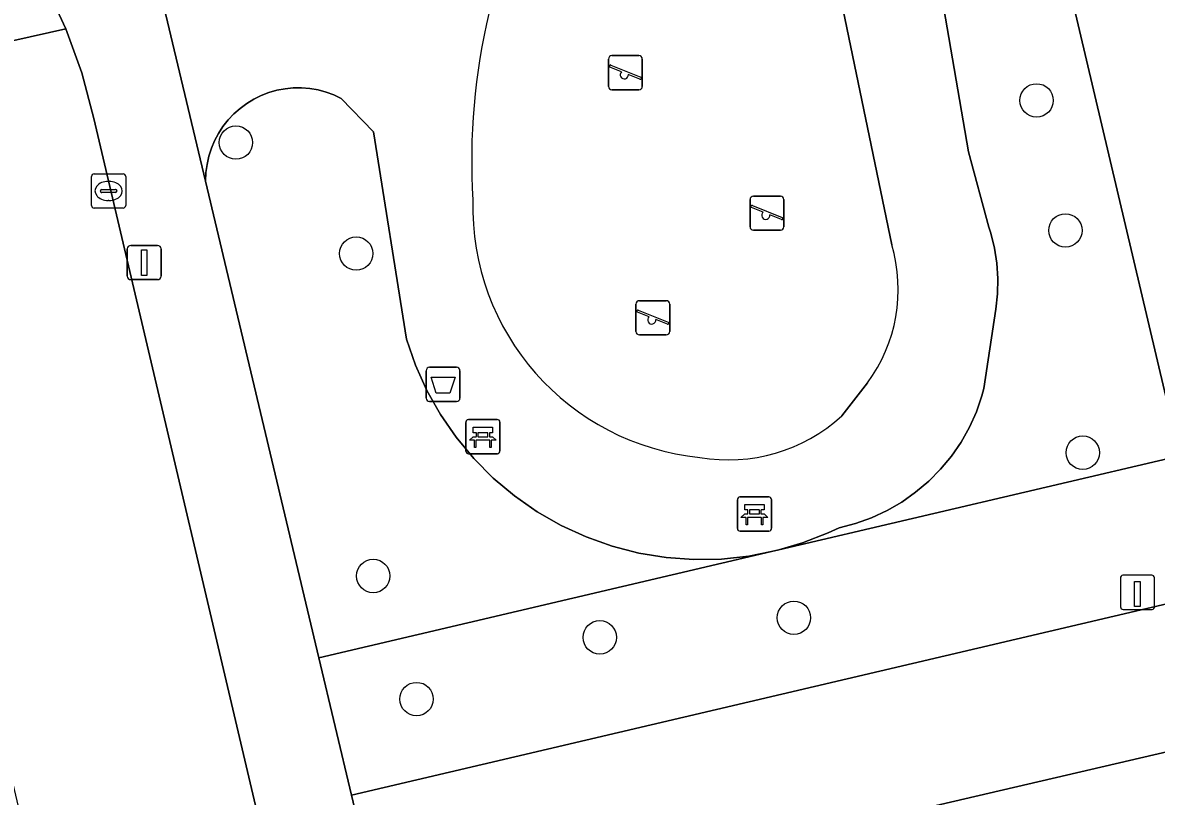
# Model space of a CAD drawing. Extents: x 158031 to 159244, y 380104 to 381214.
# Drawn here: x 158590.76 to 158623.97, y 380846.38 to 380869.04 of the extents above; entities that cross this region are included whole.
import ezdxf

# ---------------------------------------------------------------- set-up
doc = ezdxf.new("R2010")
doc.units = 0
for name, color, linetype in [('IMGEO_Afvalbak', 7, 'Continuous'), ('IMGEO_Bank', 7, 'Continuous'), ('IMGEO_Boom', 7, 'Continuous'), ('IMGEO_Groenvoorziening', 7, 'Continuous'), ('IMGEO_Kolk', 7, 'Continuous'), ('IMGEO_Laadpaal', 7, 'Continuous'), ('IMGEO_Lichtmast', 7, 'Continuous'), ('IMGEO_Parkeervlak_open', 7, 'Continuous'), ('IMGEO_Rijbaan_lokaal_open', 7, 'Continuous'), ('IMGEO_Speelvoorziening', 7, 'Continuous'), ('IMGEO_Terreindeel_zand', 7, 'Continuous'), ('IMGEO_Voetpad_open', 7, 'Continuous')]:
    doc.layers.add(name, color=color, linetype=linetype)

msp = doc.modelspace()

# ---------------------------------------------------------------- linework, layer by layer
at = {"layer": 'IMGEO_Afvalbak'}
for p, q in [((158602.582, 380858.048), (158602.582, 380858.848)), ((158602.582, 380858.848), (158602.582, 380858.048)), ((158602.682, 380858.948), (158603.472, 380858.948)), ((158603.472, 380858.948), (158602.682, 380858.948)), ((158603.572, 380858.848), (158603.572, 380858.048)), ((158603.572, 380858.048), (158603.572, 380858.848)), ((158603.472, 380857.948), (158602.682, 380857.948)), ((158602.682, 380857.948), (158603.472, 380857.948))]:
    msp.add_line(p, q, dxfattribs=at)
msp.add_lwpolyline([(158602.725, 380858.662), (158603.429, 380858.662), (158603.28, 380858.192), (158602.874, 380858.192), (158602.725, 380858.662)], dxfattribs=at)
for centre, start, end in [((158602.682, 380858.848), 90, 180), ((158602.682, 380858.848), 90, 180), ((158603.472, 380858.848), 0, 90), ((158603.472, 380858.848), 360, 90), ((158602.682, 380858.048), 180, 270), ((158602.682, 380858.048), 180, 270), ((158603.472, 380858.048), 270, 0), ((158603.472, 380858.048), 270, 0)]:
    msp.add_arc(centre, 0.1, start, end, dxfattribs=at)
at = {"layer": 'IMGEO_Bank'}
for p, q in [((158603.743, 380856.491), (158603.743, 380857.332)), ((158603.743, 380857.332), (158603.743, 380856.491)), ((158603.818, 380857.416), (158604.659, 380857.416)), ((158604.659, 380857.416), (158603.818, 380857.416)), ((158604.743, 380857.341), (158604.743, 380856.5)), ((158604.743, 380856.5), (158604.743, 380857.341)), ((158604.052, 380856.922), (158604.052, 380857.028)), ((158604.096, 380857.028), (158604.096, 380856.922)), ((158604.384, 380857.034), (158604.102, 380857.034)), ((158604.102, 380856.916), (158604.384, 380856.916)), ((158604.39, 380856.922), (158604.39, 380857.028)), ((158604.434, 380857.028), (158604.434, 380856.922)), ((158604.44, 380856.814), (158604.047, 380856.814)), ((158604.668, 380856.416), (158603.827, 380856.416)), ((158603.827, 380856.416), (158604.668, 380856.416)), ((158611.699, 380854.228), (158611.699, 380855.069)), ((158611.699, 380855.069), (158611.699, 380854.228)), ((158611.774, 380855.153), (158612.615, 380855.153)), ((158612.615, 380855.153), (158611.774, 380855.153)), ((158612.699, 380855.078), (158612.699, 380854.237)), ((158612.699, 380854.237), (158612.699, 380855.078)), ((158612.396, 380854.551), (158612.003, 380854.551)), ((158612.008, 380854.659), (158612.008, 380854.765)), ((158612.052, 380854.765), (158612.052, 380854.659)), ((158612.34, 380854.771), (158612.058, 380854.771)), ((158612.058, 380854.653), (158612.34, 380854.653)), ((158612.346, 380854.659), (158612.346, 380854.765)), ((158612.39, 380854.765), (158612.39, 380854.659)), ((158612.624, 380854.153), (158611.783, 380854.153)), ((158611.783, 380854.153), (158612.624, 380854.153))]:
    msp.add_line(p, q, dxfattribs=at)
for points in [[(158604.046, 380857.034), (158603.96, 380857.034), (158603.96, 380857.195), (158604.523, 380857.195), (158604.523, 380857.034), (158604.44, 380857.034)], [(158603.99, 380856.814), (158603.848, 380856.814), (158603.96, 380856.916), (158604.046, 380856.916)], [(158604.44, 380856.916), (158604.523, 380856.916), (158604.635, 380856.814), (158604.496, 380856.814)], [(158604.04, 380856.807), (158604.04, 380856.6), (158603.997, 380856.6), (158603.997, 380856.807)], [(158604.49, 380856.807), (158604.49, 380856.6), (158604.446, 380856.6), (158604.446, 380856.807)], [(158612.002, 380854.771), (158611.916, 380854.771), (158611.916, 380854.932), (158612.479, 380854.932), (158612.479, 380854.771), (158612.396, 380854.771)], [(158611.946, 380854.551), (158611.804, 380854.551), (158611.916, 380854.653), (158612.002, 380854.653)], [(158611.996, 380854.544), (158611.996, 380854.337), (158611.953, 380854.337), (158611.953, 380854.544)], [(158612.396, 380854.653), (158612.479, 380854.653), (158612.591, 380854.551), (158612.452, 380854.551)], [(158612.446, 380854.544), (158612.446, 380854.337), (158612.402, 380854.337), (158612.402, 380854.544)]]:
    msp.add_lwpolyline(points, dxfattribs=at)
for centre, radius, start, end in [((158603.821, 380857.338), 0.0779, 92.4484, 184.2845), ((158603.821, 380857.338), 0.0779, 92.4484, 184.2845), ((158604.665, 380857.338), 0.0779, 2.4484, 94.2845), ((158604.665, 380857.338), 0.0779, 2.4484, 94.2845), ((158604.045, 380857.027), 0.00671, 2.8957, 87.1043), ((158604.045, 380856.923), 0.00671, 272.8957, 357.1043), ((158604.102, 380857.027), 0.00671, 92.8957, 177.1043), ((158604.102, 380856.923), 0.00671, 182.8957, 267.1043), ((158604.384, 380857.027), 0.00671, 2.8957, 87.1043), ((158604.384, 380856.923), 0.00671, 272.8957, 357.1043), ((158604.441, 380857.027), 0.00671, 92.8957, 177.1043), ((158604.441, 380856.923), 0.00671, 182.8957, 267.1043), ((158603.821, 380856.494), 0.0779, 182.4484, 274.2845), ((158603.821, 380856.494), 0.0779, 182.4484, 274.2845), ((158603.99, 380856.807), 0.00671, 2.8957, 87.1043), ((158604.047, 380856.807), 0.00671, 92.8957, 177.1043), ((158604.439, 380856.807), 0.00671, 2.8957, 87.1043), ((158604.496, 380856.807), 0.00671, 92.8957, 177.1043), ((158604.665, 380856.494), 0.0779, 272.4484, 4.2845), ((158604.665, 380856.494), 0.0779, 272.4484, 4.2845), ((158611.777, 380855.075), 0.0779, 92.4484, 184.2845), ((158611.777, 380855.075), 0.0779, 92.4484, 184.2845), ((158612.621, 380855.075), 0.0779, 2.4484, 94.2845), ((158612.621, 380855.075), 0.0779, 2.4484, 94.2845), ((158611.946, 380854.544), 0.00671, 2.8957, 87.1043), ((158612.003, 380854.544), 0.00671, 92.8957, 177.1043), ((158612.001, 380854.764), 0.00671, 2.8957, 87.1043), ((158612.001, 380854.66), 0.00671, 272.8957, 357.1043), ((158612.058, 380854.764), 0.00671, 92.8957, 177.1043), ((158612.058, 380854.66), 0.00671, 182.8957, 267.1043), ((158612.34, 380854.764), 0.00671, 2.8957, 87.1043), ((158612.34, 380854.66), 0.00671, 272.8957, 357.1043), ((158612.397, 380854.764), 0.00671, 92.8957, 177.1043), ((158612.397, 380854.66), 0.00671, 182.8957, 267.1043), ((158612.395, 380854.544), 0.00671, 2.8957, 87.1043), ((158612.452, 380854.544), 0.00671, 92.8957, 177.1043), ((158611.777, 380854.231), 0.0779, 182.4484, 274.2845), ((158611.777, 380854.231), 0.0779, 182.4484, 274.2845), ((158612.621, 380854.231), 0.0779, 272.4484, 4.2845), ((158612.621, 380854.231), 0.0779, 272.4484, 4.2845)]:
    msp.add_arc(centre, radius, start, end, dxfattribs=at)
at = {"layer": 'IMGEO_Boom'}
for centre in [(158620.462, 380866.765), (158597.008, 380865.53), (158621.308, 380862.957), (158600.532, 380862.278), (158621.816, 380856.448), (158601.03, 380852.837), (158613.355, 380851.613), (158607.666, 380851.04), (158602.299, 380849.233)]:
    msp.add_circle(centre, 0.489, dxfattribs=at)
at = {"layer": 'IMGEO_Groenvoorziening'}
msp.add_lwpolyline([(158617.687, 380869.81), (158618.466, 380865.255), (158619.066, 380863.048), (158619.12, 380862.879), (158619.23, 380862.442), (158619.301, 380861.996), (158619.332, 380861.546), (158619.323, 380861.095), (158619.273, 380860.647), (158618.921, 380858.325), (158618.863, 380858.116), (158618.7, 380857.645), (158618.496, 380857.191), (158618.252, 380856.757), (158617.97, 380856.346), (158617.652, 380855.963), (158617.302, 380855.609), (158616.921, 380855.287), (158616.513, 380855.002), (158616.082, 380854.753), (158615.629, 380854.544), (158615.16, 380854.377), (158614.678, 380854.252), (158614.358, 380854.102), (158613.605, 380853.806), (158612.909, 380853.601), (158624.66, 380856.358), (158620.785, 380872.799)], dxfattribs=at)
for points in [[(158602.004, 380859.77), (158601.037, 380865.843), (158600.096, 380866.822), (158599.876, 380866.925), (158599.648, 380867.008), (158599.414, 380867.07), (158599.174, 380867.112), (158598.932, 380867.131), (158598.69, 380867.129), (158598.448, 380867.105), (158598.21, 380867.06), (158597.976, 380866.994), (158597.749, 380866.907), (158597.531, 380866.8), (158597.324, 380866.674), (158597.129, 380866.53), (158596.947, 380866.369), (158596.78, 380866.192), (158596.63, 380866.002), (158596.497, 380865.799), (158596.383, 380865.584), (158596.289, 380865.361), (158596.215, 380865.129), (158596.162, 380864.892), (158596.13, 380864.652), (158596.12, 380864.401), (158599.44, 380850.442), (158612.696, 380853.552), (158612.035, 380853.42), (158611.231, 380853.334), (158610.422, 380853.32), (158609.615, 380853.379), (158608.816, 380853.509), (158608.033, 380853.71), (158607.27, 380853.981), (158606.535, 380854.318), (158605.833, 380854.72), (158605.169, 380855.183), (158604.549, 380855.703), (158603.979, 380856.276), (158603.462, 380856.899), (158603.002, 380857.565), (158602.604, 380858.269), (158602.27, 380859.006)], [(158612.909, 380853.601), (158612.696, 380853.552), (158599.44, 380850.442), (158600.398, 380846.416), (158625.609, 380852.33), (158624.66, 380856.358)]]:
    msp.add_lwpolyline(points, close=True, dxfattribs=at)
at = {"layer": 'IMGEO_Kolk'}
for p, q in [((158592.779, 380863.687), (158592.779, 380864.539)), ((158592.854, 380864.613), (158593.706, 380864.613)), ((158593.78, 380864.539), (158593.78, 380863.687)), ((158593.081, 380864.156), (158593.479, 380864.156)), ((158593.267, 380864.393), (158593.292, 380864.393)), ((158593.038, 380864.107), (158593.038, 380864.119)), ((158593.476, 380864.07), (158593.078, 380864.07)), ((158593.29, 380863.833), (158593.265, 380863.833)), ((158593.522, 380864.119), (158593.522, 380864.107)), ((158593.706, 380863.613), (158592.854, 380863.613))]:
    msp.add_line(p, q, dxfattribs=at)
for points in [[(158592.779, 380863.687), (158592.779, 380864.539)], [(158592.854, 380864.613), (158593.706, 380864.613)], [(158593.78, 380864.539), (158593.78, 380863.687)], [(158593.706, 380863.613), (158592.854, 380863.613)]]:
    msp.add_lwpolyline(points, dxfattribs=at)
for centre, radius, start, end in [((158592.856, 380864.537), 0.0765, 91.552, 178.448), ((158592.856, 380864.537), 0.0765, 91.552, 178.448), ((158593.704, 380864.537), 0.0765, 1.552, 88.448), ((158593.704, 380864.537), 0.0765, 1.552, 88.448), ((158593.078, 380864.116), 0.0403, 85.8775, 175.7526), ((158593.483, 380864.118), 0.0386, 1.7309, 96.639), ((158593.075, 380864.106), 0.0366, 178.938, 274.7102), ((158593.479, 380864.113), 0.043, 264.8664, 352.4533), ((158592.856, 380863.689), 0.0765, 181.552, 268.448), ((158592.856, 380863.689), 0.0765, 181.552, 268.448), ((158593.704, 380863.689), 0.0765, 271.552, 358.448), ((158593.704, 380863.689), 0.0765, 271.552, 358.448)]:
    msp.add_arc(centre, radius, start, end, dxfattribs=at)
for centre, major_axis, ratio, start_param, end_param in [((158593.266, 380864.113), (-0.387, 0.002), 0.722429, 4.712389, 7.853982), ((158593.291, 380864.113), (-0.39, 0.002), 0.717154, 1.570796, 4.712389)]:
    msp.add_ellipse(centre, major_axis=major_axis, ratio=ratio, start_param=start_param, end_param=end_param, dxfattribs=at)
at = {"layer": 'IMGEO_Laadpaal'}
for p, q in [((158623.835, 380852.86), (158622.994, 380852.86)), ((158623.835, 380852.86), (158622.994, 380852.86)), ((158622.919, 380852.776), (158622.919, 380851.935)), ((158622.919, 380852.776), (158622.919, 380851.935)), ((158623.919, 380851.944), (158623.919, 380852.785)), ((158623.919, 380851.944), (158623.919, 380852.785)), ((158623.003, 380851.86), (158623.844, 380851.86)), ((158623.003, 380851.86), (158623.844, 380851.86))]:
    msp.add_line(p, q, dxfattribs=at)
msp.add_lwpolyline([(158623.334, 380852.673), (158623.494, 380852.673), (158623.494, 380851.94), (158623.334, 380851.94), (158623.334, 380852.673)], dxfattribs=at)
for centre, start, end in [((158622.997, 380852.782), 92.4484, 184.2845), ((158622.997, 380852.782), 92.4484, 184.2845), ((158623.841, 380852.782), 2.4484, 94.2845), ((158623.841, 380852.782), 2.4484, 94.2845), ((158622.997, 380851.938), 182.4484, 274.2845), ((158622.997, 380851.938), 182.4484, 274.2845), ((158623.841, 380851.938), 272.4484, 4.2845), ((158623.841, 380851.938), 272.4484, 4.2845)]:
    msp.add_arc(centre, 0.0779, start, end, dxfattribs=at)
at = {"layer": 'IMGEO_Lichtmast'}
for p, q in [((158593.926, 380862.515), (158594.716, 380862.515)), ((158594.716, 380862.515), (158593.926, 380862.515)), ((158593.826, 380861.615), (158593.826, 380862.415)), ((158593.826, 380862.415), (158593.826, 380861.615)), ((158594.816, 380862.415), (158594.816, 380861.615)), ((158594.816, 380861.615), (158594.816, 380862.415)), ((158594.716, 380861.515), (158593.926, 380861.515)), ((158593.926, 380861.515), (158594.716, 380861.515))]:
    msp.add_line(p, q, dxfattribs=at)
msp.add_lwpolyline([(158594.246, 380862.39), (158594.396, 380862.39), (158594.396, 380861.64), (158594.246, 380861.64), (158594.246, 380862.39)], dxfattribs=at)
for centre, start, end in [((158593.926, 380862.415), 90, 180), ((158593.926, 380862.415), 90, 180), ((158594.716, 380862.415), 0, 90), ((158594.716, 380862.415), 360, 90), ((158593.926, 380861.615), 180, 270), ((158593.926, 380861.615), 180, 270), ((158594.716, 380861.615), 270, 0), ((158594.716, 380861.615), 270, 0)]:
    msp.add_arc(centre, 0.1, start, end, dxfattribs=at)
at = {"layer": 'IMGEO_Parkeervlak_open'}
for points in [[(158619.862, 380888.097), (158617.324, 380887.48), (158618.212, 380883.713), (158619.439, 380878.508), (158619.591, 380877.865), (158620.785, 380872.799), (158624.66, 380856.358), (158625.609, 380852.33), (158628.171, 380852.931)], [(158629.142, 380848.822), (158628.202, 380852.801), (158628.171, 380852.931), (158625.609, 380852.33), (158600.398, 380846.416), (158601.363, 380842.36), (158603.468, 380842.85)]]:
    msp.add_lwpolyline(points, close=True, dxfattribs=at)
at = {"layer": 'IMGEO_Rijbaan_lokaal_open'}
for points in [[(158585.362, 380867.367), (158592.029, 380868.864), (158591.447, 380870.113), (158590.757, 380871.305)], [(158612.554, 380782.409), (158609.13, 380797.277), (158602.299, 380825.906), (158600.506, 380833.99), (158600.339, 380834.407), (158600.216, 380834.929), (158598.482, 380842.295), (158592.846, 380866.236), (158592.496, 380867.568), (158592.029, 380868.864), (158585.362, 380867.367), (158585.66, 380866.767), (158585.904, 380866.143), (158600.289, 380805.01), (158601.755, 380798.591), (158602.585, 380794.954)]]:
    msp.add_lwpolyline(points, dxfattribs=at)
msp.add_lwpolyline([(158694.977, 380856.819), (158694.506, 380858.735), (158693.674, 380862.117), (158693.184, 380864.068), (158690.982, 380863.5), (158663.759, 380857.034), (158634.489, 380850.082), (158629.142, 380848.822), (158603.468, 380842.85), (158604.621, 380837.745), (158632.417, 380844.154), (158677.296, 380854.712), (158677.726, 380852.891), (158684.625, 380823.643), (158679.739, 380822.539), (158683.037, 380808.743), (158686.584, 380809.65), (158689.75, 380828.266), (158701.345, 380831.114)], close=True, dxfattribs=at)
at = {"layer": 'IMGEO_Speelvoorziening'}
for p, q in [((158607.923, 380867.176), (158607.923, 380867.976)), ((158607.923, 380867.976), (158607.923, 380867.176)), ((158607.992, 380867.801), (158608.868, 380867.448)), ((158608.023, 380868.076), (158608.813, 380868.076)), ((158608.813, 380868.076), (158608.023, 380868.076)), ((158608.913, 380867.976), (158608.913, 380867.176)), ((158608.913, 380867.176), (158608.913, 380867.976)), ((158608.306, 380867.604), (158607.967, 380867.741)), ((158608.844, 380867.388), (158608.504, 380867.525)), ((158608.813, 380867.076), (158608.023, 380867.076)), ((158608.023, 380867.076), (158608.813, 380867.076)), ((158612.07, 380863.062), (158612.07, 380863.862)), ((158612.07, 380863.862), (158612.07, 380863.062)), ((158612.17, 380863.962), (158612.96, 380863.962)), ((158612.96, 380863.962), (158612.17, 380863.962)), ((158613.06, 380863.862), (158613.06, 380863.062)), ((158613.06, 380863.062), (158613.06, 380863.862)), ((158612.453, 380863.49), (158612.114, 380863.627)), ((158612.139, 380863.687), (158613.015, 380863.334)), ((158612.991, 380863.274), (158612.651, 380863.411)), ((158612.96, 380862.962), (158612.17, 380862.962)), ((158612.17, 380862.962), (158612.96, 380862.962)), ((158608.827, 380860.898), (158609.617, 380860.898)), ((158609.617, 380860.898), (158608.827, 380860.898)), ((158608.727, 380859.998), (158608.727, 380860.798)), ((158608.727, 380860.798), (158608.727, 380859.998)), ((158609.11, 380860.426), (158608.771, 380860.563)), ((158608.796, 380860.623), (158609.672, 380860.27)), ((158609.717, 380860.798), (158609.717, 380859.998)), ((158609.717, 380859.998), (158609.717, 380860.798)), ((158609.648, 380860.21), (158609.308, 380860.347)), ((158609.617, 380859.898), (158608.827, 380859.898)), ((158608.827, 380859.898), (158609.617, 380859.898))]:
    msp.add_line(p, q, dxfattribs=at)
for centre, radius, start, end in [((158608.023, 380867.976), 0.1, 90, 180), ((158608.023, 380867.976), 0.1, 90, 180), ((158607.98, 380867.771), 0.0327, 68.078, 248.078), ((158608.813, 380867.976), 0.1, 0, 90), ((158608.813, 380867.976), 0.1, 360, 90), ((158608.385, 380867.514), 0.12, 130.9928, 5.1632), ((158608.023, 380867.176), 0.1, 180, 270), ((158608.023, 380867.176), 0.1, 180, 270), ((158608.813, 380867.176), 0.1, 270, 0), ((158608.813, 380867.176), 0.1, 270, 0), ((158608.856, 380867.418), 0.0327, 248.078, 68.078), ((158612.17, 380863.862), 0.1, 90, 180), ((158612.17, 380863.862), 0.1, 90, 180), ((158612.96, 380863.862), 0.1, 0, 90), ((158612.96, 380863.862), 0.1, 360, 90), ((158612.127, 380863.657), 0.0327, 68.078, 248.078), ((158612.532, 380863.4), 0.12, 130.9928, 5.1632), ((158613.003, 380863.304), 0.0327, 248.078, 68.078), ((158612.17, 380863.062), 0.1, 180, 270), ((158612.17, 380863.062), 0.1, 180, 270), ((158612.96, 380863.062), 0.1, 270, 0), ((158612.96, 380863.062), 0.1, 270, 0), ((158608.827, 380860.798), 0.1, 90, 180), ((158608.827, 380860.798), 0.1, 90, 180), ((158609.617, 380860.798), 0.1, 0, 90), ((158609.617, 380860.798), 0.1, 360, 90), ((158608.784, 380860.593), 0.0327, 68.078, 248.078), ((158609.189, 380860.336), 0.12, 130.9928, 5.1632), ((158609.66, 380860.24), 0.0327, 248.078, 68.078), ((158608.827, 380859.998), 0.1, 180, 270), ((158608.827, 380859.998), 0.1, 180, 270), ((158609.617, 380859.998), 0.1, 270, 0), ((158609.617, 380859.998), 0.1, 270, 0)]:
    msp.add_arc(centre, radius, start, end, dxfattribs=at)
at = {"layer": 'IMGEO_Terreindeel_zand'}
for points in [[(158616.22, 380862.537), (158614.525, 380870.733), (158612.694, 380873.432)], [(158614.754, 380857.527), (158615.507, 380858.489)]]:
    msp.add_lwpolyline(points, dxfattribs=at)
for centre, radius, start, end in [((158622.775, 380864.983), 18.86, 166.6195, 183.4392), ((158611.322, 380863.652), 7.376, 178.4426, 264.3635), ((158611.812, 380861.227), 4.598, 323.4627, 16.5585), ((158611.439, 380861.148), 4.91, 260.143, 312.4748)]:
    msp.add_arc(centre, radius, start, end, dxfattribs=at)
at = {"layer": 'IMGEO_Voetpad_open'}
for points in [[(158592.127, 380881.349), (158575.76, 380877.756), (158576.773, 380877.909), (158578.084, 380878.001), (158579.399, 380877.975), (158580.706, 380877.832), (158581.994, 380877.573), (158583.255, 380877.2), (158584.296, 380876.792), (158585.479, 380876.211), (158586.605, 380875.527), (158587.666, 380874.744), (158588.652, 380873.871), (158589.557, 380872.912), (158590.372, 380871.877), (158590.757, 380871.305), (158591.447, 380870.113), (158592.029, 380868.864), (158592.496, 380867.568), (158592.846, 380866.236), (158598.482, 380842.295)], [(158596.12, 380864.401), (158594.592, 380870.793), (158593.741, 380874.351), (158593.728, 380874.359), (158593.357, 380874.604), (158593.01, 380874.882), (158592.689, 380875.19), (158592.397, 380875.525), (158592.135, 380875.885), (158591.907, 380876.267), (158591.714, 380876.668), (158591.558, 380877.084), (158591.439, 380877.513), (158591.36, 380877.951), (158591.319, 380878.394), (158591.318, 380878.838), (158591.358, 380879.281), (158591.436, 380879.719), (158591.553, 380880.148), (158591.708, 380880.565), (158591.9, 380880.966)], [(158612.694, 380873.432), (158614.525, 380870.733), (158616.22, 380862.537)], [(158594.592, 380870.793), (158596.12, 380864.401), (158596.13, 380864.652), (158596.162, 380864.892), (158596.215, 380865.129), (158596.289, 380865.361), (158596.383, 380865.584), (158596.497, 380865.799), (158596.63, 380866.002), (158596.78, 380866.192), (158596.947, 380866.369), (158597.129, 380866.53), (158597.324, 380866.674), (158597.531, 380866.8), (158597.749, 380866.907), (158597.976, 380866.994), (158598.21, 380867.06), (158598.448, 380867.105), (158598.69, 380867.129), (158598.932, 380867.131), (158599.174, 380867.112), (158599.414, 380867.07), (158599.648, 380867.008), (158599.876, 380866.925), (158600.096, 380866.822), (158601.037, 380865.843), (158602.004, 380859.77), (158602.27, 380859.006), (158602.604, 380858.269), (158603.002, 380857.565), (158603.462, 380856.899), (158603.979, 380856.276), (158604.549, 380855.703), (158605.169, 380855.183), (158605.833, 380854.72), (158606.535, 380854.318), (158607.27, 380853.981), (158608.033, 380853.71), (158608.816, 380853.509), (158609.615, 380853.379), (158610.422, 380853.32), (158611.231, 380853.334), (158612.035, 380853.42), (158612.696, 380853.552), (158612.909, 380853.601), (158613.605, 380853.806), (158614.358, 380854.102), (158614.678, 380854.252), (158615.16, 380854.377), (158615.629, 380854.544), (158616.082, 380854.753), (158616.513, 380855.002), (158616.921, 380855.287), (158617.302, 380855.609), (158617.652, 380855.963), (158617.97, 380856.346), (158618.252, 380856.757), (158618.496, 380857.191), (158618.7, 380857.645), (158618.863, 380858.116), (158618.921, 380858.325), (158619.273, 380860.647), (158619.323, 380861.095), (158619.332, 380861.546), (158619.301, 380861.996), (158619.23, 380862.442), (158619.12, 380862.879), (158619.066, 380863.048), (158618.466, 380865.255), (158617.687, 380869.81)], [(158631.622, 380724.15), (158625.471, 380750), (158624.571, 380753.829), (158624.245, 380755.218), (158618.173, 380781.048), (158616.032, 380789.635), (158615.986, 380789.803), (158615.134, 380793.418), (158611.532, 380808.69), (158610.841, 380811.62), (158610.493, 380813.095), (158606.913, 380828.277), (158605.888, 380832.607), (158605.485, 380834.31), (158604.621, 380837.745), (158603.468, 380842.85), (158601.363, 380842.36), (158600.398, 380846.416), (158599.44, 380850.442), (158596.12, 380864.401)], [(158615.507, 380858.489), (158614.754, 380857.527)]]:
    msp.add_lwpolyline(points, dxfattribs=at)
for centre, radius, start, end in [((158622.775, 380864.983), 18.86, 166.6195, 183.4392), ((158611.322, 380863.652), 7.376, 178.4426, 264.3635), ((158611.812, 380861.227), 4.598, 323.4627, 16.5585), ((158611.439, 380861.148), 4.91, 260.143, 312.4748)]:
    msp.add_arc(centre, radius, start, end, dxfattribs=at)

doc.saveas('drawing.dxf')
